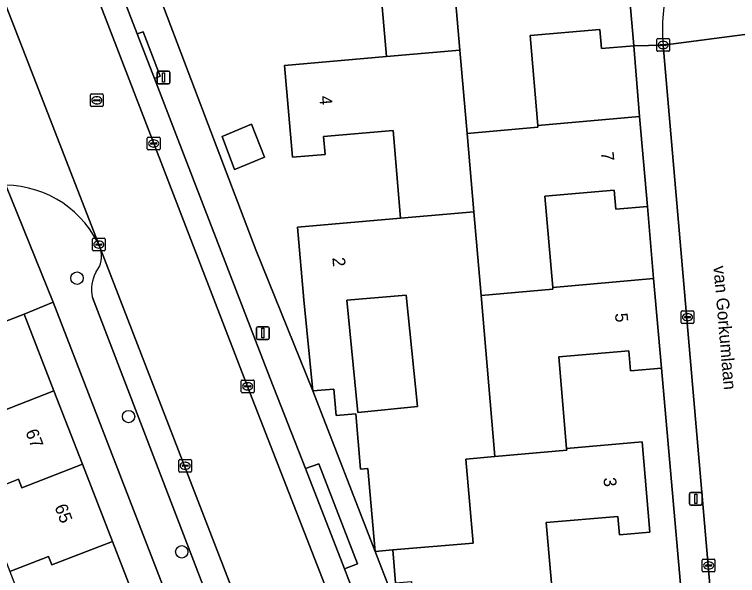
# Model space of a CAD drawing. Extents: x 162989 to 165008, y 383432 to 384338.
# Drawn here: x 164058.4 to 164115.4, y 383869.7 to 383913.9 of the extents above; entities that cross this region are included whole.
import ezdxf

# ---------------------------------------------------------------- set-up
doc = ezdxf.new("R2010")
doc.units = 0
for name, color, linetype in [('IMGEO_Boom', 7, 'Continuous'), ('IMGEO_Erf', 7, 'Continuous'), ('IMGEO_Kolk', 7, 'Continuous'), ('IMGEO_Lichtmast', 7, 'Continuous'), ('IMGEO_Muur', 7, 'Continuous'), ('IMGEO_Openbare_ruimte_label', 7, 'Continuous'), ('IMGEO_Pand', 7, 'Continuous'), ('IMGEO_Pand_nummerreeks', 7, 'Continuous'), ('IMGEO_Parkeervlak_open', 7, 'Continuous'), ('IMGEO_Rijbaan_lokaal_open', 7, 'Continuous'), ('IMGEO_Rioolput', 7, 'Continuous'), ('IMGEO_Voetpad_open', 7, 'Continuous')]:
    doc.layers.add(name, color=color, linetype=linetype)

msp = doc.modelspace()

# ---------------------------------------------------------------- linework, layer by layer
at = {"layer": 'IMGEO_Boom'}
for centre in [(164063.325, 383893.149), (164067.392, 383882.241), (164071.582, 383871.579)]:
    msp.add_circle(centre, 0.489, dxfattribs=at)
at = {"layer": 'IMGEO_Erf'}
for points in [[(164068.286, 383919.487), (164073.671, 383905.271), (164077.431, 383895.396), (164081.924, 383884.265), (164081.209, 383891.446), (164080.713, 383897.18), (164088.838, 383897.884), (164088.241, 383904.785), (164082.766, 383904.311), (164082.888, 383902.903), (164080.309, 383902.68), (164079.682, 383909.915), (164087.717, 383910.611), (164087.113, 383917.582)], [(164111.737, 383859.461), (164109.396, 383886.064), (164106.968, 383885.854), (164106.831, 383887.432), (164101.3, 383886.954), (164101.925, 383879.736), (164107.869, 383880.251), (164108.486, 383873.124), (164106.09, 383872.917), (164105.963, 383874.378), (164100.313, 383873.889), (164100.935, 383866.711)], [(164088.445, 383869.139), (164088.22, 383871.729), (164086.825, 383871.608), (164096.302, 383847.237)]]:
    msp.add_lwpolyline(points, dxfattribs=at)
for points in [[(164107.226, 383911.466), (164104.68, 383911.245), (164104.55, 383912.751), (164099.039, 383912.274), (164099.652, 383905.194), (164107.679, 383905.889)], [(164074.758, 383904.313), (164077.089, 383905.277), (164078.095, 383902.693), (164075.821, 383901.745), (164075.754, 383901.708)], [(164108.293, 383898.797), (164105.799, 383898.581), (164105.67, 383900.077), (164100.215, 383899.605), (164100.837, 383892.427), (164108.786, 383893.115)], [(164089.283, 383891.808), (164084.586, 383891.416), (164085.467, 383882.565), (164090.157, 383883.032)], [(164061.445, 383891.253), (164059.159, 383890.319), (164061.511, 383884.26), (164063.75, 383878.491), (164066.112, 383872.407), (164068.377, 383866.572), (164070.655, 383860.703), (164072.998, 383854.668), (164075.215, 383848.956), (164075.054, 383848.894), (164075.304, 383848.279), (164077.601, 383849.152), (164073.49, 383860.143)], [(164086.825, 383871.608), (164086.259, 383878.146), (164085.674, 383878.095), (164085.298, 383882.449), (164083.764, 383882.317), (164083.583, 383884.408), (164081.924, 383884.265)]]:
    msp.add_lwpolyline(points, close=True, dxfattribs=at)
at = {"layer": 'IMGEO_Kolk'}
for p, q in [((164109.107, 383912.03), (164109.959, 383912.03)), ((164109.032, 383911.104), (164109.032, 383911.956)), ((164109.291, 383911.524), (164109.291, 383911.536)), ((164109.729, 383911.487), (164109.331, 383911.487)), ((164109.334, 383911.573), (164109.732, 383911.573)), ((164109.52, 383911.81), (164109.545, 383911.81)), ((164109.775, 383911.536), (164109.775, 383911.524)), ((164110.033, 383911.956), (164110.033, 383911.104)), ((164109.959, 383911.03), (164109.107, 383911.03)), ((164109.543, 383911.25), (164109.518, 383911.25)), ((164068.868, 383903.34), (164068.868, 383904.192)), ((164068.943, 383904.266), (164069.795, 383904.266)), ((164069.356, 383904.046), (164069.381, 383904.046)), ((164069.869, 383904.192), (164069.869, 383903.34)), ((164069.127, 383903.76), (164069.127, 383903.772)), ((164069.565, 383903.723), (164069.167, 383903.723)), ((164069.17, 383903.809), (164069.568, 383903.809)), ((164069.379, 383903.486), (164069.354, 383903.486)), ((164069.611, 383903.772), (164069.611, 383903.76)), ((164069.795, 383903.266), (164068.943, 383903.266)), ((164064.548, 383895.373), (164064.548, 383896.225)), ((164064.623, 383896.299), (164065.475, 383896.299)), ((164065.036, 383896.079), (164065.061, 383896.079)), ((164065.549, 383896.225), (164065.549, 383895.373)), ((164064.807, 383895.793), (164064.807, 383895.805)), ((164065.245, 383895.756), (164064.847, 383895.756)), ((164064.85, 383895.842), (164065.248, 383895.842)), ((164065.059, 383895.519), (164065.034, 383895.519)), ((164065.291, 383895.805), (164065.291, 383895.793)), ((164065.475, 383895.299), (164064.623, 383895.299)), ((164110.957, 383889.653), (164110.957, 383890.505)), ((164111.032, 383890.579), (164111.884, 383890.579)), ((164111.445, 383890.359), (164111.47, 383890.359)), ((164111.958, 383890.505), (164111.958, 383889.653)), ((164111.216, 383890.073), (164111.216, 383890.085)), ((164111.654, 383890.036), (164111.256, 383890.036)), ((164111.259, 383890.122), (164111.657, 383890.122)), ((164111.468, 383889.799), (164111.443, 383889.799)), ((164111.7, 383890.085), (164111.7, 383890.073)), ((164111.884, 383889.579), (164111.032, 383889.579)), ((164076.28, 383884.197), (164076.28, 383885.049)), ((164076.355, 383885.123), (164077.207, 383885.123)), ((164076.539, 383884.617), (164076.539, 383884.629)), ((164076.582, 383884.666), (164076.98, 383884.666)), ((164076.768, 383884.903), (164076.793, 383884.903)), ((164077.023, 383884.629), (164077.023, 383884.617)), ((164077.281, 383885.049), (164077.281, 383884.197)), ((164077.207, 383884.123), (164076.355, 383884.123)), ((164076.977, 383884.58), (164076.579, 383884.58)), ((164076.791, 383884.343), (164076.766, 383884.343)), ((164071.355, 383877.937), (164071.355, 383878.789)), ((164071.43, 383878.863), (164072.282, 383878.863)), ((164071.614, 383878.357), (164071.614, 383878.369)), ((164071.657, 383878.406), (164072.055, 383878.406)), ((164071.843, 383878.643), (164071.868, 383878.643)), ((164072.098, 383878.369), (164072.098, 383878.357)), ((164072.356, 383878.789), (164072.356, 383877.937)), ((164072.282, 383877.863), (164071.43, 383877.863)), ((164072.052, 383878.32), (164071.654, 383878.32)), ((164071.866, 383878.083), (164071.841, 383878.083)), ((164112.694, 383871.002), (164113.546, 383871.002)), ((164112.619, 383870.076), (164112.619, 383870.928)), ((164112.878, 383870.496), (164112.878, 383870.508)), ((164113.316, 383870.459), (164112.918, 383870.459)), ((164112.921, 383870.545), (164113.319, 383870.545)), ((164113.107, 383870.782), (164113.132, 383870.782)), ((164113.362, 383870.508), (164113.362, 383870.496)), ((164113.62, 383870.928), (164113.62, 383870.076)), ((164113.546, 383870.002), (164112.694, 383870.002)), ((164113.13, 383870.222), (164113.105, 383870.222))]:
    msp.add_line(p, q, dxfattribs=at)
for points in [[(164109.107, 383912.03), (164109.959, 383912.03)], [(164109.032, 383911.104), (164109.032, 383911.956)], [(164110.033, 383911.956), (164110.033, 383911.104)], [(164109.959, 383911.03), (164109.107, 383911.03)], [(164068.868, 383903.34), (164068.868, 383904.192)], [(164068.943, 383904.266), (164069.795, 383904.266)], [(164069.869, 383904.192), (164069.869, 383903.34)], [(164069.795, 383903.266), (164068.943, 383903.266)], [(164064.548, 383895.373), (164064.548, 383896.225)], [(164064.623, 383896.299), (164065.475, 383896.299)], [(164065.549, 383896.225), (164065.549, 383895.373)], [(164065.475, 383895.299), (164064.623, 383895.299)], [(164110.957, 383889.653), (164110.957, 383890.505)], [(164111.032, 383890.579), (164111.884, 383890.579)], [(164111.958, 383890.505), (164111.958, 383889.653)], [(164111.884, 383889.579), (164111.032, 383889.579)], [(164076.28, 383884.197), (164076.28, 383885.049)], [(164076.355, 383885.123), (164077.207, 383885.123)], [(164077.281, 383885.049), (164077.281, 383884.197)], [(164077.207, 383884.123), (164076.355, 383884.123)], [(164071.355, 383877.937), (164071.355, 383878.789)], [(164071.43, 383878.863), (164072.282, 383878.863)], [(164072.356, 383878.789), (164072.356, 383877.937)], [(164072.282, 383877.863), (164071.43, 383877.863)], [(164112.694, 383871.002), (164113.546, 383871.002)], [(164112.619, 383870.076), (164112.619, 383870.928)], [(164113.62, 383870.928), (164113.62, 383870.076)], [(164113.546, 383870.002), (164112.694, 383870.002)]]:
    msp.add_lwpolyline(points, dxfattribs=at)
for centre, radius, start, end in [((164109.109, 383911.954), 0.0765, 91.552, 178.448), ((164109.109, 383911.954), 0.0765, 91.552, 178.448), ((164109.957, 383911.954), 0.0765, 1.552, 88.448), ((164109.957, 383911.954), 0.0765, 1.552, 88.448), ((164109.331, 383911.533), 0.0403, 85.8775, 175.7526), ((164109.328, 383911.523), 0.0366, 178.938, 274.7102), ((164109.732, 383911.53), 0.043, 264.8664, 352.4533), ((164109.736, 383911.535), 0.0386, 1.7309, 96.639), ((164109.109, 383911.106), 0.0765, 181.552, 268.448), ((164109.109, 383911.106), 0.0765, 181.552, 268.448), ((164109.957, 383911.106), 0.0765, 271.552, 358.448), ((164109.957, 383911.106), 0.0765, 271.552, 358.448), ((164068.945, 383904.19), 0.0765, 91.552, 178.448), ((164068.945, 383904.19), 0.0765, 91.552, 178.448), ((164069.793, 383904.19), 0.0765, 1.552, 88.448), ((164069.793, 383904.19), 0.0765, 1.552, 88.448), ((164069.167, 383903.769), 0.0403, 85.8775, 175.7526), ((164069.164, 383903.759), 0.0366, 178.938, 274.7102), ((164069.568, 383903.766), 0.043, 264.8664, 352.4533), ((164069.572, 383903.771), 0.0386, 1.7309, 96.639), ((164068.945, 383903.342), 0.0765, 181.552, 268.448), ((164068.945, 383903.342), 0.0765, 181.552, 268.448), ((164069.793, 383903.342), 0.0765, 271.552, 358.448), ((164069.793, 383903.342), 0.0765, 271.552, 358.448), ((164064.625, 383896.223), 0.0765, 91.552, 178.448), ((164064.625, 383896.223), 0.0765, 91.552, 178.448), ((164065.473, 383896.223), 0.0765, 1.552, 88.448), ((164065.473, 383896.223), 0.0765, 1.552, 88.448), ((164064.847, 383895.802), 0.0403, 85.8775, 175.7526), ((164064.844, 383895.792), 0.0366, 178.938, 274.7102), ((164065.248, 383895.799), 0.043, 264.8664, 352.4533), ((164065.252, 383895.804), 0.0386, 1.7309, 96.639), ((164064.625, 383895.375), 0.0765, 181.552, 268.448), ((164064.625, 383895.375), 0.0765, 181.552, 268.448), ((164065.473, 383895.375), 0.0765, 271.552, 358.448), ((164065.473, 383895.375), 0.0765, 271.552, 358.448), ((164111.034, 383890.503), 0.0765, 91.552, 178.448), ((164111.034, 383890.503), 0.0765, 91.552, 178.448), ((164111.882, 383890.503), 0.0765, 1.552, 88.448), ((164111.882, 383890.503), 0.0765, 1.552, 88.448), ((164111.256, 383890.082), 0.0403, 85.8775, 175.7526), ((164111.253, 383890.072), 0.0366, 178.938, 274.7102), ((164111.657, 383890.079), 0.043, 264.8664, 352.4533), ((164111.661, 383890.084), 0.0386, 1.7309, 96.639), ((164111.034, 383889.655), 0.0765, 181.552, 268.448), ((164111.034, 383889.655), 0.0765, 181.552, 268.448), ((164111.882, 383889.655), 0.0765, 271.552, 358.448), ((164111.882, 383889.655), 0.0765, 271.552, 358.448), ((164076.357, 383885.047), 0.0765, 91.552, 178.448), ((164076.357, 383885.047), 0.0765, 91.552, 178.448), ((164076.579, 383884.626), 0.0403, 85.8775, 175.7526), ((164076.576, 383884.616), 0.0366, 178.938, 274.7102), ((164076.98, 383884.623), 0.043, 264.8664, 352.4533), ((164076.984, 383884.628), 0.0386, 1.7309, 96.639), ((164077.205, 383885.047), 0.0765, 1.552, 88.448), ((164077.205, 383885.047), 0.0765, 1.552, 88.448), ((164076.357, 383884.199), 0.0765, 181.552, 268.448), ((164076.357, 383884.199), 0.0765, 181.552, 268.448), ((164077.205, 383884.199), 0.0765, 271.552, 358.448), ((164077.205, 383884.199), 0.0765, 271.552, 358.448), ((164071.432, 383878.787), 0.0765, 91.552, 178.448), ((164071.432, 383878.787), 0.0765, 91.552, 178.448), ((164071.654, 383878.366), 0.0403, 85.8775, 175.7526), ((164071.651, 383878.356), 0.0366, 178.938, 274.7102), ((164072.055, 383878.363), 0.043, 264.8664, 352.4533), ((164072.059, 383878.368), 0.0386, 1.7309, 96.639), ((164072.28, 383878.787), 0.0765, 1.552, 88.448), ((164072.28, 383878.787), 0.0765, 1.552, 88.448), ((164071.432, 383877.939), 0.0765, 181.552, 268.448), ((164071.432, 383877.939), 0.0765, 181.552, 268.448), ((164072.28, 383877.939), 0.0765, 271.552, 358.448), ((164072.28, 383877.939), 0.0765, 271.552, 358.448), ((164112.696, 383870.926), 0.0765, 91.552, 178.448), ((164112.696, 383870.926), 0.0765, 91.552, 178.448), ((164113.544, 383870.926), 0.0765, 1.552, 88.448), ((164113.544, 383870.926), 0.0765, 1.552, 88.448), ((164112.918, 383870.505), 0.0403, 85.8775, 175.7526), ((164112.915, 383870.495), 0.0366, 178.938, 274.7102), ((164113.319, 383870.502), 0.043, 264.8664, 352.4533), ((164113.323, 383870.507), 0.0386, 1.7309, 96.639), ((164112.696, 383870.078), 0.0765, 181.552, 268.448), ((164112.696, 383870.078), 0.0765, 181.552, 268.448), ((164113.544, 383870.078), 0.0765, 271.552, 358.448), ((164113.544, 383870.078), 0.0765, 271.552, 358.448)]:
    msp.add_arc(centre, radius, start, end, dxfattribs=at)
for centre, major_axis, ratio, start_param, end_param in [((164109.519, 383911.53), (-0.387, 0.002), 0.722429, 4.712389, 7.853982), ((164109.544, 383911.53), (-0.39, 0.002), 0.717154, 1.570796, 4.712389), ((164069.355, 383903.766), (-0.387, 0.002), 0.722429, 4.712389, 7.853982), ((164069.38, 383903.766), (-0.39, 0.002), 0.717154, 1.570796, 4.712389), ((164065.035, 383895.799), (-0.387, 0.002), 0.722429, 4.712389, 7.853982), ((164065.06, 383895.799), (-0.39, 0.002), 0.717154, 1.570796, 4.712389), ((164111.444, 383890.079), (-0.387, 0.002), 0.722429, 4.712389, 7.853982), ((164111.469, 383890.079), (-0.39, 0.002), 0.717154, 1.570796, 4.712389), ((164076.767, 383884.623), (-0.387, 0.002), 0.722429, 4.712389, 7.853982), ((164076.792, 383884.623), (-0.39, 0.002), 0.717154, 1.570796, 4.712389), ((164071.842, 383878.363), (-0.387, 0.002), 0.722429, 4.712389, 7.853982), ((164071.867, 383878.363), (-0.39, 0.002), 0.717154, 1.570796, 4.712389), ((164113.106, 383870.502), (-0.387, 0.002), 0.722429, 4.712389, 7.853982), ((164113.131, 383870.502), (-0.39, 0.002), 0.717154, 1.570796, 4.712389)]:
    msp.add_ellipse(centre, major_axis=major_axis, ratio=ratio, start_param=start_param, end_param=end_param, dxfattribs=at)
at = {"layer": 'IMGEO_Lichtmast'}
for p, q in [((164069.649, 383908.561), (164069.649, 383909.361)), ((164069.649, 383909.361), (164069.649, 383908.561)), ((164069.749, 383909.461), (164070.539, 383909.461)), ((164070.539, 383909.461), (164069.749, 383909.461)), ((164070.639, 383909.361), (164070.639, 383908.561)), ((164070.639, 383908.561), (164070.639, 383909.361)), ((164070.539, 383908.461), (164069.749, 383908.461)), ((164069.749, 383908.461), (164070.539, 383908.461)), ((164077.485, 383888.426), (164077.485, 383889.226)), ((164077.485, 383889.226), (164077.485, 383888.426)), ((164077.585, 383889.326), (164078.375, 383889.326)), ((164078.375, 383889.326), (164077.585, 383889.326)), ((164078.475, 383889.226), (164078.475, 383888.426)), ((164078.475, 383888.426), (164078.475, 383889.226)), ((164078.375, 383888.326), (164077.585, 383888.326)), ((164077.585, 383888.326), (164078.375, 383888.326)), ((164111.609, 383875.364), (164111.609, 383876.164)), ((164111.609, 383876.164), (164111.609, 383875.364)), ((164111.709, 383876.264), (164112.499, 383876.264)), ((164112.499, 383876.264), (164111.709, 383876.264)), ((164112.599, 383876.164), (164112.599, 383875.364)), ((164112.599, 383875.364), (164112.599, 383876.164)), ((164112.499, 383875.264), (164111.709, 383875.264)), ((164111.709, 383875.264), (164112.499, 383875.264))]:
    msp.add_line(p, q, dxfattribs=at)
for points in [[(164070.069, 383909.336), (164070.219, 383909.336), (164070.219, 383908.586), (164070.069, 383908.586), (164070.069, 383909.336)], [(164077.905, 383889.201), (164078.055, 383889.201), (164078.055, 383888.451), (164077.905, 383888.451), (164077.905, 383889.201)], [(164112.029, 383876.139), (164112.179, 383876.139), (164112.179, 383875.389), (164112.029, 383875.389), (164112.029, 383876.139)]]:
    msp.add_lwpolyline(points, dxfattribs=at)
for centre, start, end in [((164069.749, 383909.361), 90, 180), ((164069.749, 383909.361), 90, 180), ((164070.539, 383909.361), 0, 90), ((164070.539, 383909.361), 360, 90), ((164069.749, 383908.561), 180, 270), ((164069.749, 383908.561), 180, 270), ((164070.539, 383908.561), 270, 0), ((164070.539, 383908.561), 270, 0), ((164077.585, 383889.226), 90, 180), ((164077.585, 383889.226), 90, 180), ((164078.375, 383889.226), 0, 90), ((164078.375, 383889.226), 360, 90), ((164077.585, 383888.426), 180, 270), ((164077.585, 383888.426), 180, 270), ((164078.375, 383888.426), 270, 0), ((164078.375, 383888.426), 270, 0), ((164111.709, 383876.164), 90, 180), ((164111.709, 383876.164), 90, 180), ((164112.499, 383876.164), 0, 90), ((164112.499, 383876.164), 360, 90), ((164111.709, 383875.364), 180, 270), ((164111.709, 383875.364), 180, 270), ((164112.499, 383875.364), 270, 0), ((164112.499, 383875.364), 270, 0)]:
    msp.add_arc(centre, 0.1, start, end, dxfattribs=at)
at = {"layer": 'IMGEO_Muur'}
msp.add_lwpolyline([(164073.671, 383905.271), (164077.431, 383895.396)], dxfattribs=at)
at = {"layer": 'IMGEO_Pand'}
for points in [[(164092.956, 383917.545), (164092.614, 383921.502), (164092.405, 383923.913), (164078.54, 383922.712), (164079.16, 383915.551), (164081.733, 383915.774), (164081.617, 383917.106), (164087.113, 383917.582), (164087.717, 383910.611), (164093.511, 383911.111)], [(164092.956, 383917.545), (164093.511, 383911.111), (164094.077, 383904.562), (164099.663, 383905.045), (164099.652, 383905.194), (164099.039, 383912.274), (164104.55, 383912.751), (164104.68, 383911.245), (164107.226, 383911.466), (164106.597, 383918.726)], [(164094.077, 383904.562), (164093.511, 383911.111), (164087.717, 383910.611), (164079.682, 383909.915), (164080.309, 383902.68), (164082.888, 383902.903), (164082.766, 383904.311), (164088.241, 383904.785), (164088.838, 383897.884), (164094.61, 383898.386)], [(164094.077, 383904.562), (164094.61, 383898.386), (164095.18, 383891.783), (164100.848, 383892.275), (164100.837, 383892.427), (164100.215, 383899.605), (164105.67, 383900.077), (164105.799, 383898.581), (164108.293, 383898.797), (164107.679, 383905.889), (164099.652, 383905.194), (164099.663, 383905.045)], [(164074.758, 383904.313), (164075.754, 383901.708), (164075.821, 383901.745), (164078.095, 383902.693), (164077.089, 383905.277)], [(164095.18, 383891.783), (164094.61, 383898.386), (164088.838, 383897.884), (164080.713, 383897.18), (164081.209, 383891.446), (164081.924, 383884.265), (164083.583, 383884.408), (164083.764, 383882.317), (164085.298, 383882.449), (164085.674, 383878.095), (164086.259, 383878.146), (164086.825, 383871.608), (164088.22, 383871.729), (164094.549, 383872.274), (164093.974, 383878.896), (164096.275, 383879.095)], [(164101.925, 383879.736), (164101.3, 383886.954), (164106.831, 383887.432), (164106.968, 383885.854), (164109.396, 383886.064), (164108.786, 383893.115), (164100.837, 383892.427), (164100.848, 383892.275), (164095.18, 383891.783), (164096.275, 383879.095), (164101.938, 383879.586)], [(164084.586, 383891.416), (164089.283, 383891.808), (164090.157, 383883.032), (164085.467, 383882.565)], [(164059.159, 383890.319), (164054.853, 383888.648), (164054.487, 383889.592), (164050.954, 383888.221), (164047.9, 383887.036), (164050.362, 383880.696), (164053.416, 383881.88), (164056.472, 383883.065), (164056.727, 383882.405), (164061.511, 383884.26)], [(164061.511, 383884.26), (164056.727, 383882.405), (164056.472, 383883.065), (164053.416, 383881.88), (164050.362, 383880.696), (164052.602, 383874.927), (164055.655, 383876.111), (164058.711, 383877.296), (164058.966, 383876.636), (164063.75, 383878.491)], [(164100.935, 383866.711), (164100.313, 383873.889), (164105.963, 383874.378), (164106.09, 383872.917), (164108.486, 383873.124), (164107.869, 383880.251), (164101.925, 383879.736), (164101.938, 383879.586), (164096.275, 383879.095), (164093.974, 383878.896), (164094.549, 383872.274), (164088.22, 383871.729), (164088.445, 383869.139), (164089.686, 383869.247), (164089.962, 383866.028), (164090.421, 383866.067), (164095.053, 383866.468), (164095.089, 383866.053), (164100.948, 383866.56)], [(164063.75, 383878.491), (164058.966, 383876.636), (164058.711, 383877.296), (164055.655, 383876.111), (164058.017, 383870.027), (164061.073, 383871.212), (164061.328, 383870.552), (164066.112, 383872.407)], [(164068.377, 383866.572), (164066.112, 383872.407), (164061.328, 383870.552), (164061.073, 383871.212), (164058.017, 383870.027), (164060.282, 383864.192), (164063.337, 383865.377), (164063.592, 383864.717)]]:
    msp.add_lwpolyline(points, close=True, dxfattribs=at)
at = {"layer": 'IMGEO_Parkeervlak_open'}
for points in [[(164063.223, 383919.745), (164069.372, 383903.765), (164076.778, 383884.622), (164082.85, 383868.975)], [(164068.074, 383912.41), (164066.163, 383917.327)], [(164069.442, 383908.881), (164068.074, 383912.41)], [(164081.34, 383878.155), (164078.565, 383885.251), (164071.143, 383904.452), (164069.442, 383908.881)], [(164085.42, 383843.356), (164078.129, 383861.994), (164076.398, 383866.47), (164065.186, 383895.454)], [(164064.538, 383891.614), (164082.085, 383846.003)], [(164084.413, 383870.236), (164081.34, 383878.155)], [(164086.463, 383864.889), (164084.413, 383870.236)]]:
    msp.add_lwpolyline(points, dxfattribs=at)
for centre, radius, start, end in [((164063.268, 383894.894), 1.998, 321.8812, 16.2861), ((164067.22, 383892.263), 2.759, 149.5932, 193.6137)]:
    msp.add_arc(centre, radius, start, end, dxfattribs=at)
at = {"layer": 'IMGEO_Rijbaan_lokaal_open'}
for points in [[(164063.129, 383919.991), (164062.998, 383920.317), (164056.477, 383917.792), (164056.845, 383916.851), (164065.186, 383895.454), (164076.398, 383866.47), (164082.85, 383868.975), (164076.778, 383884.622), (164069.372, 383903.765), (164063.223, 383919.745)], [(164065.186, 383895.454), (164056.845, 383916.851)], [(164116.584, 383912.426), (164109.534, 383911.526), (164114.934, 383849.22)], [(164109.534, 383911.526), (164116.584, 383912.426)]]:
    msp.add_lwpolyline(points, dxfattribs=at)
for centre, radius, start, end in [((164123.191, 383912.75), 13.711, 106.0402, 185.1195), ((164057.598, 383892.235), 8.243, 22.9876, 89.1981)]:
    msp.add_arc(centre, radius, start, end, dxfattribs=at)
at = {"layer": 'IMGEO_Rioolput'}
for p, q in [((164064.387, 383906.747), (164064.387, 383907.599)), ((164064.462, 383907.673), (164065.314, 383907.673)), ((164064.875, 383907.453), (164064.9, 383907.453)), ((164065.388, 383907.599), (164065.388, 383906.747)), ((164064.646, 383907.167), (164064.646, 383907.179)), ((164065.084, 383907.13), (164064.686, 383907.13)), ((164064.689, 383907.216), (164065.087, 383907.216)), ((164064.898, 383906.893), (164064.873, 383906.893)), ((164065.13, 383907.179), (164065.13, 383907.167)), ((164065.314, 383906.673), (164064.462, 383906.673))]:
    msp.add_line(p, q, dxfattribs=at)
for points in [[(164064.387, 383906.747), (164064.387, 383907.599)], [(164064.462, 383907.673), (164065.314, 383907.673)], [(164065.388, 383907.599), (164065.388, 383906.747)], [(164065.314, 383906.673), (164064.462, 383906.673)]]:
    msp.add_lwpolyline(points, dxfattribs=at)
for centre, radius, start, end in [((164064.464, 383907.597), 0.0765, 91.552, 178.448), ((164064.464, 383907.597), 0.0765, 91.552, 178.448), ((164065.312, 383907.597), 0.0765, 1.552, 88.448), ((164065.312, 383907.597), 0.0765, 1.552, 88.448), ((164064.686, 383907.176), 0.0403, 85.8775, 175.7526), ((164064.683, 383907.166), 0.0366, 178.938, 274.7102), ((164065.087, 383907.173), 0.043, 264.8664, 352.4533), ((164065.091, 383907.178), 0.0386, 1.7309, 96.639), ((164064.464, 383906.749), 0.0765, 181.552, 268.448), ((164064.464, 383906.749), 0.0765, 181.552, 268.448), ((164065.312, 383906.749), 0.0765, 271.552, 358.448), ((164065.312, 383906.749), 0.0765, 271.552, 358.448)]:
    msp.add_arc(centre, radius, start, end, dxfattribs=at)
for centre, major_axis, ratio, start_param, end_param in [((164064.874, 383907.173), (-0.387, 0.002), 0.722429, 4.712389, 7.853982), ((164064.899, 383907.173), (-0.39, 0.002), 0.717154, 1.570796, 4.712389)]:
    msp.add_ellipse(centre, major_axis=major_axis, ratio=ratio, start_param=start_param, end_param=end_param, dxfattribs=at)
at = {"layer": 'IMGEO_Voetpad_open'}
for points in [[(164116.884, 383928.555), (164111.803, 383928.11), (164111.962, 383925.751), (164111.975, 383925.484), (164106.039, 383924.988), (164106.233, 383922.669), (164106.597, 383918.726), (164107.226, 383911.466), (164109.534, 383911.526)], [(164096.302, 383847.237), (164086.825, 383871.608), (164081.924, 383884.265), (164077.431, 383895.396), (164073.671, 383905.271), (164068.286, 383919.487), (164063.652, 383926.765)], [(164066.163, 383917.327), (164068.074, 383912.41), (164068.528, 383912.575), (164069.89, 383909.072), (164069.442, 383908.881), (164071.143, 383904.452), (164078.565, 383885.251), (164081.34, 383878.155), (164082.39, 383878.515), (164085.436, 383870.633), (164084.413, 383870.236), (164086.463, 383864.889), (164087.447, 383865.287), (164088.972, 383861.361), (164087.999, 383860.98), (164090.893, 383853.561), (164092.683, 383848.872)], [(164109.534, 383911.526), (164107.226, 383911.466), (164107.679, 383905.889), (164108.293, 383898.797), (164108.786, 383893.115), (164109.396, 383886.064), (164111.737, 383859.461), (164112.144, 383854.829), (164112.62, 383849.419)], [(164114.934, 383849.22), (164109.534, 383911.526)], [(163974.417, 383862.714), (163986.263, 383868.057), (164000, 383873.731), (164037.495, 383888.632), (164038.761, 383889.135), (164052.546, 383894.614), (164054.487, 383889.592), (164054.853, 383888.648), (164059.159, 383890.319), (164061.445, 383891.253), (164057.713, 383900.477)], [(164057.713, 383900.477), (164061.445, 383891.253), (164073.49, 383860.143), (164077.601, 383849.152), (164077.857, 383849.249), (164080.985, 383842.386), (164082.241, 383839.542), (164084.092, 383834.782), (164083.127, 383834.407), (164084.4, 383831.132), (164096.82, 383826.766), (164095.81, 383832.544)], [(164082.085, 383846.003), (164064.538, 383891.614)]]:
    msp.add_lwpolyline(points, dxfattribs=at)
for points in [[(164068.074, 383912.41), (164069.442, 383908.881), (164069.89, 383909.072), (164068.528, 383912.575)], [(164084.413, 383870.236), (164085.436, 383870.633), (164082.39, 383878.515), (164081.34, 383878.155)]]:
    msp.add_lwpolyline(points, close=True, dxfattribs=at)
for centre, radius, start, end in [((164123.191, 383912.75), 13.711, 106.0402, 185.1195), ((164057.598, 383892.235), 8.243, 22.9876, 89.1981), ((164063.268, 383894.894), 1.998, 321.8812, 16.2861), ((164067.22, 383892.263), 2.759, 149.5932, 193.6137)]:
    msp.add_arc(centre, radius, start, end, dxfattribs=at)

# ---------------------------------------------------------------- texts
at = {"layer": 'IMGEO_Openbare_ruimte_label'}
msp.add_text('van Gorkumlaan', height=1, rotation=274.8779, dxfattribs=at).set_placement((164113.495, 383894.092))
msp.add_text('van Gorkumlaan', height=1, rotation=274.8779, dxfattribs=at).set_placement((164113.495, 383894.092))
at = {"layer": 'IMGEO_Pand_nummerreeks'}
for s, rotation, p in [('4', 274.953, (164082.422, 383907.494)), ('7', 274.9481, (164104.63, 383903.083)), ('2', 274.9444, (164083.451, 383894.764)), ('5', 274.9445, (164105.732, 383890.37)), ('67', 291.2164, (164059.242, 383881.038)), ('3', 274.9479, (164104.823, 383877.41)), ('65', 291.2149, (164061.536, 383875.129))]:
    msp.add_text(s, height=1, rotation=rotation, dxfattribs=at).set_placement(p)

doc.saveas('drawing.dxf')
